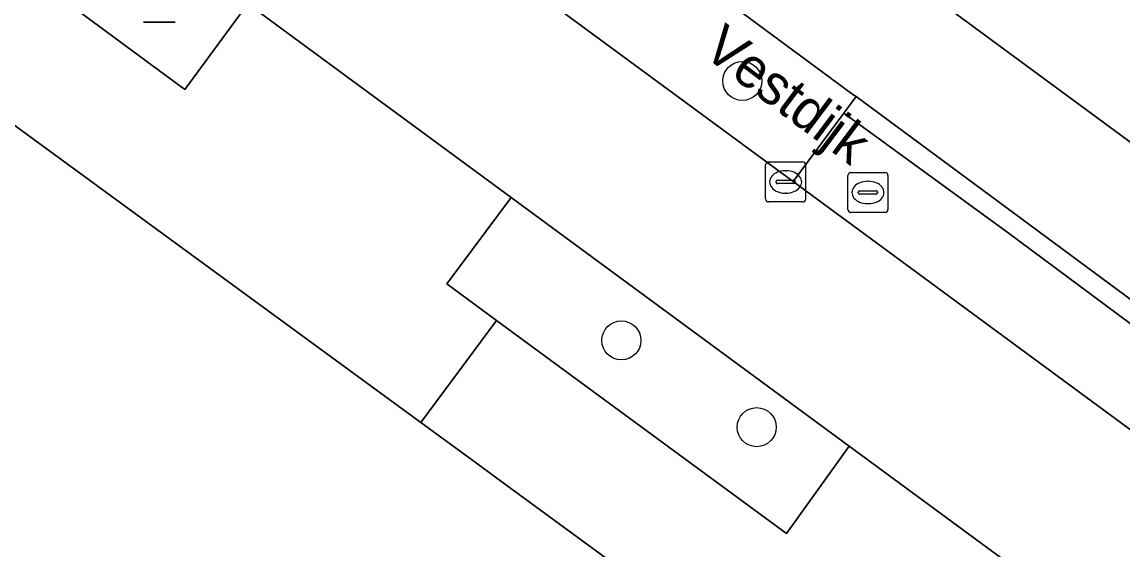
# Model space of a CAD drawing. Extents: x 161087 to 161926, y 382572 to 383873.
# Drawn here: x 161364.75 to 161392.26, y 383525.19 to 383538.39 of the extents above; entities that cross this region are included whole.
import ezdxf

# ---------------------------------------------------------------- set-up
doc = ezdxf.new("R2010")
doc.units = 0
for name, color, linetype in [('IMGEO_Berm_gesloten', 7, 'Continuous'), ('IMGEO_Berm_open', 7, 'Continuous'), ('IMGEO_Boom', 7, 'Continuous'), ('IMGEO_Fietspad_gesloten', 7, 'Continuous'), ('IMGEO_Groenvoorziening', 7, 'Continuous'), ('IMGEO_Kolk', 7, 'Continuous'), ('IMGEO_Lichtmast', 7, 'Continuous'), ('IMGEO_Openbare_ruimte_label', 7, 'Continuous'), ('IMGEO_OVBaan_gesloten', 7, 'Continuous'), ('IMGEO_Pand', 7, 'Continuous'), ('IMGEO_Rijbaan_lokaal_gesloten', 7, 'Continuous'), ('IMGEO_Rioolput', 7, 'Continuous'), ('IMGEO_Voetpad_gesloten', 7, 'Continuous'), ('IMGEO_Voetpad_open', 7, 'Continuous')]:
    doc.layers.add(name, color=color, linetype=linetype)

msp = doc.modelspace()

# ---------------------------------------------------------------- linework, layer by layer
at = {"layer": 'IMGEO_Berm_gesloten'}
msp.add_lwpolyline([(161385.302, 383536.102), (161384.036, 383534.394), (161395.411, 383526.019), (161396.168, 383525.461), (161397.427, 383527.168), (161394.611, 383529.244), (161389.378, 383533.131)], close=True, dxfattribs=at)
at = {"layer": 'IMGEO_Berm_open'}
msp.add_lwpolyline([(161385.611, 383536.518), (161385.302, 383536.102), (161389.378, 383533.131), (161394.611, 383529.244), (161397.427, 383527.168), (161397.72, 383527.565), (161396.911, 383528.161)], close=True, dxfattribs=at)
at = {"layer": 'IMGEO_Boom'}
for centre in [(161382.765, 383536.911), (161379.739, 383530.415), (161383.124, 383528.244)]:
    msp.add_circle(centre, 0.489, dxfattribs=at)
at = {"layer": 'IMGEO_Fietspad_gesloten'}
msp.add_lwpolyline([(161351.783, 383552.513), (161353.394, 383551.332), (161357.975, 383547.977), (161361.525, 383545.377), (161361.552, 383545.357), (161370.397, 383538.844), (161376.98, 383533.997), (161385.44, 383527.768), (161389.846, 383524.524), (161390.737, 383523.876), (161397.212, 383519.166), (161405.313, 383513.273), (161410.994, 383509.141), (161416.2, 383505.354), (161419.886, 383502.673), (161420.068, 383502.829), (161421.053, 383503.674), (161423.006, 383505.35), (161423.21, 383505.528), (161396.168, 383525.461), (161395.411, 383526.019), (161384.036, 383534.394), (161364.353, 383548.887)], dxfattribs=at)
at = {"layer": 'IMGEO_Groenvoorziening'}
for points in [[(161361.525, 383545.377), (161359.96, 383543.243), (161368.823, 383536.697), (161370.397, 383538.844), (161361.552, 383545.357)], [(161376.98, 383533.997), (161375.37, 383531.83), (161376.617, 383530.914), (161383.867, 383525.586), (161385.44, 383527.768)]]:
    msp.add_lwpolyline(points, close=True, dxfattribs=at)
at = {"layer": 'IMGEO_Kolk'}
for p, q in [((161383.348, 383533.957), (161383.348, 383534.809)), ((161383.423, 383534.883), (161384.275, 383534.883)), ((161384.349, 383534.809), (161384.349, 383533.957)), ((161383.836, 383534.663), (161383.861, 383534.663)), ((161383.607, 383534.377), (161383.607, 383534.389)), ((161384.045, 383534.34), (161383.647, 383534.34)), ((161383.65, 383534.426), (161384.048, 383534.426)), ((161384.091, 383534.389), (161384.091, 383534.377)), ((161383.859, 383534.103), (161383.834, 383534.103)), ((161384.275, 383533.883), (161383.423, 383533.883))]:
    msp.add_line(p, q, dxfattribs=at)
for points in [[(161383.348, 383533.957), (161383.348, 383534.809)], [(161383.423, 383534.883), (161384.275, 383534.883)], [(161384.349, 383534.809), (161384.349, 383533.957)], [(161384.275, 383533.883), (161383.423, 383533.883)]]:
    msp.add_lwpolyline(points, dxfattribs=at)
for centre, radius, start, end in [((161383.425, 383534.807), 0.0765, 91.552, 178.448), ((161383.425, 383534.807), 0.0765, 91.552, 178.448), ((161384.273, 383534.807), 0.0765, 1.552, 88.448), ((161384.273, 383534.807), 0.0765, 1.552, 88.448), ((161383.647, 383534.386), 0.0403, 85.8775, 175.7526), ((161383.644, 383534.376), 0.0366, 178.938, 274.7102), ((161384.048, 383534.383), 0.043, 264.8664, 352.4533), ((161384.052, 383534.388), 0.0386, 1.7309, 96.639), ((161383.425, 383533.959), 0.0765, 181.552, 268.448), ((161383.425, 383533.959), 0.0765, 181.552, 268.448), ((161384.273, 383533.959), 0.0765, 271.552, 358.448), ((161384.273, 383533.959), 0.0765, 271.552, 358.448)]:
    msp.add_arc(centre, radius, start, end, dxfattribs=at)
for centre, major_axis, ratio, start_param, end_param in [((161383.835, 383534.383), (-0.387, 0.002), 0.722429, 4.712389, 7.853982), ((161383.86, 383534.383), (-0.39, 0.002), 0.717154, 1.570796, 4.712389)]:
    msp.add_ellipse(centre, major_axis=major_axis, ratio=ratio, start_param=start_param, end_param=end_param, dxfattribs=at)
at = {"layer": 'IMGEO_Lichtmast'}
for p, q in [((161368.575, 383538.387), (161367.785, 383538.387)), ((161367.785, 383538.387), (161368.575, 383538.387))]:
    msp.add_line(p, q, dxfattribs=at)
at = {"layer": 'IMGEO_OVBaan_gesloten'}
msp.add_lwpolyline([(161356.503, 383558.012), (161357.636, 383557.181), (161361.784, 383554.138), (161373.37, 383545.571), (161385.533, 383536.576), (161385.611, 383536.518), (161396.911, 383528.161), (161397.72, 383527.565), (161401.46, 383524.809), (161414.376, 383515.294), (161417.423, 383513.049), (161418.264, 383512.429), (161421.957, 383509.705), (161424.734, 383507.656), (161424.877, 383507.551), (161426.771, 383510.12), (161387.371, 383539.14)], dxfattribs=at)
at = {"layer": 'IMGEO_Pand'}
msp.add_lwpolyline([(161364.317, 383510.677), (161367.478, 383511.179), (161369.924, 383511.568), (161372.909, 383512.042), (161373.081, 383512.275), (161373.957, 383511.628), (161374.611, 383512.514), (161374.361, 383512.697), (161375.737, 383514.565), (161376.003, 383514.37), (161376.258, 383514.716), (161375.992, 383514.911), (161381.984, 383523.041), (161376.746, 383526.878), (161376.115, 383527.34), (161374.723, 383528.36), (161358.018, 383540.596)], dxfattribs=at)
at = {"layer": 'IMGEO_Rijbaan_lokaal_gesloten'}
msp.add_lwpolyline([(161351.148, 383567.363), (161353.185, 383565), (161356.474, 383562.003), (161375.276, 383548.121), (161387.371, 383539.14), (161426.771, 383510.12), (161427.321, 383510.866), (161428.578, 383512.572), (161425.657, 383514.716), (161421.096, 383518.064), (161418.069, 383520.287), (161416.954, 383521.105), (161405.182, 383529.797), (161401.235, 383532.711), (161397.967, 383535.123), (161390.572, 383540.579), (161381.393, 383547.352)], dxfattribs=at)
at = {"layer": 'IMGEO_Rioolput'}
for p, q in [((161385.406, 383533.693), (161385.406, 383534.545)), ((161385.481, 383534.619), (161386.333, 383534.619)), ((161386.407, 383534.545), (161386.407, 383533.693)), ((161385.894, 383534.399), (161385.919, 383534.399)), ((161385.665, 383534.113), (161385.665, 383534.125)), ((161386.103, 383534.076), (161385.705, 383534.076)), ((161385.708, 383534.162), (161386.106, 383534.162)), ((161386.149, 383534.125), (161386.149, 383534.113)), ((161385.917, 383533.839), (161385.892, 383533.839)), ((161386.333, 383533.619), (161385.481, 383533.619))]:
    msp.add_line(p, q, dxfattribs=at)
for points in [[(161385.406, 383533.693), (161385.406, 383534.545)], [(161385.481, 383534.619), (161386.333, 383534.619)], [(161386.407, 383534.545), (161386.407, 383533.693)], [(161386.333, 383533.619), (161385.481, 383533.619)]]:
    msp.add_lwpolyline(points, dxfattribs=at)
for centre, radius, start, end in [((161385.483, 383534.543), 0.0765, 91.552, 178.448), ((161385.483, 383534.543), 0.0765, 91.552, 178.448), ((161386.331, 383534.543), 0.0765, 1.552, 88.448), ((161386.331, 383534.543), 0.0765, 1.552, 88.448), ((161385.705, 383534.122), 0.0403, 85.8775, 175.7526), ((161385.702, 383534.112), 0.0366, 178.938, 274.7102), ((161386.106, 383534.119), 0.043, 264.8664, 352.4533), ((161386.11, 383534.124), 0.0386, 1.7309, 96.639), ((161385.483, 383533.695), 0.0765, 181.552, 268.448), ((161385.483, 383533.695), 0.0765, 181.552, 268.448), ((161386.331, 383533.695), 0.0765, 271.552, 358.448), ((161386.331, 383533.695), 0.0765, 271.552, 358.448)]:
    msp.add_arc(centre, radius, start, end, dxfattribs=at)
for centre, major_axis, ratio, start_param, end_param in [((161385.893, 383534.119), (-0.387, 0.002), 0.722429, 4.712389, 7.853982), ((161385.918, 383534.119), (-0.39, 0.002), 0.717154, 1.570796, 4.712389)]:
    msp.add_ellipse(centre, major_axis=major_axis, ratio=ratio, start_param=start_param, end_param=end_param, dxfattribs=at)
at = {"layer": 'IMGEO_Voetpad_gesloten'}
msp.add_lwpolyline([(161385.44, 383527.768), (161383.867, 383525.586), (161376.617, 383530.914), (161374.723, 383528.36), (161376.115, 383527.34), (161376.746, 383526.878), (161381.984, 383523.041), (161387.231, 383519.162), (161393.69, 383514.413), (161395.555, 383516.929), (161389.139, 383521.688), (161390.737, 383523.876), (161389.846, 383524.524)], close=True, dxfattribs=at)
at = {"layer": 'IMGEO_Voetpad_open'}
for points in [[(161361.784, 383554.138), (161357.636, 383557.181), (161356.043, 383555.001), (161356.248, 383554.848), (161364.353, 383548.887), (161384.036, 383534.394), (161385.302, 383536.102), (161385.611, 383536.518), (161385.533, 383536.576), (161373.37, 383545.571)], [(161370.397, 383538.844), (161368.823, 383536.697), (161359.96, 383543.243), (161358.018, 383540.596), (161374.723, 383528.36), (161376.617, 383530.914), (161375.37, 383531.83), (161376.98, 383533.997)]]:
    msp.add_lwpolyline(points, close=True, dxfattribs=at)

# ---------------------------------------------------------------- texts
at = {"layer": 'IMGEO_Openbare_ruimte_label'}
msp.add_text('Vestdijk', height=1, rotation=323.1301, dxfattribs=at).set_placement((161381.731, 383537.586))

doc.saveas('drawing.dxf')
